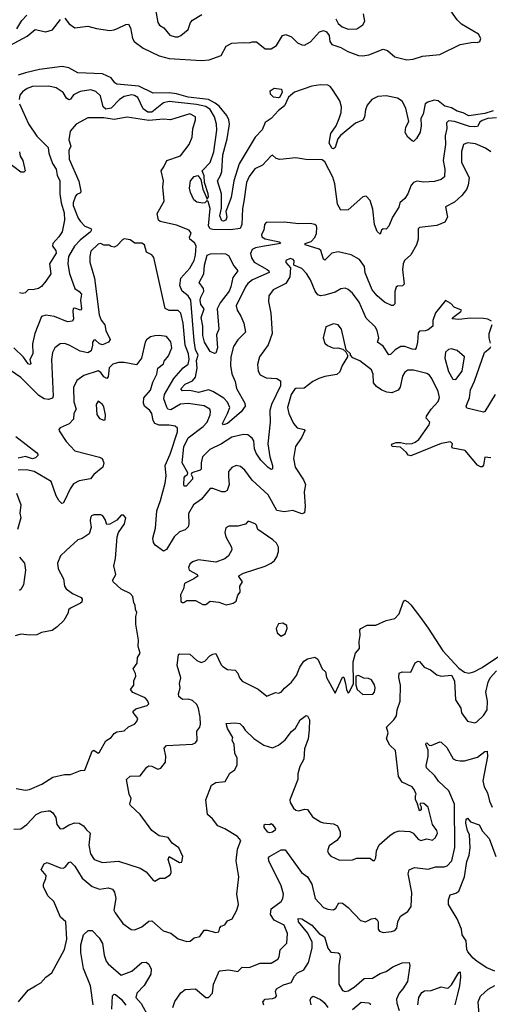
# Model space of a CAD drawing. Extents: x 1690054 to 1842981, y 782881 to 914114.
# Tile 545 of 656: x 1822296 to 1825532, y 833848 to 840625. Entities that reach past the tile are written whole.
import ezdxf

# ---------------------------------------------------------------- set-up
doc = ezdxf.new("R2010")
doc.units = 0

msp = doc.modelspace()

# ---------------------------------------------------------------- linework, layer by layer
at = {"layer": '0CON10XD'}
for points in [[(1822277.4, 840562.6), (1822311.3, 840618.7), (1822344.8, 840655.2)], [(1822605.9, 840635), (1822635.2, 840595), (1822675, 840568.1), (1822765, 840581.1), (1822825, 840563), (1822915, 840551.2), (1822945, 840554), (1822974.3, 840565.7), (1823025, 840591.2), (1823045, 840594), (1823058.9, 840568.9), (1823071.9, 840495), (1823083.8, 840475), (1823145, 840428.2), (1823255.2, 840375.2), (1823325, 840356.5), (1823546.2, 840343.8), (1823599.2, 840349.2), (1823682.2, 840377.8), (1823715, 840442), (1823755, 840463.1), (1823835, 840468), (1823875, 840464.2), (1823895, 840472.5), (1823925, 840472.9), (1823985, 840424.2), (1824025, 840424.3), (1824062.1, 840447.9), (1824103.5, 840516.5), (1824125, 840523.6), (1824165, 840506.5), (1824205.9, 840465.9), (1824235, 840451.5), (1824255, 840449.3), (1824295, 840472.5), (1824357.8, 840542.2), (1824385, 840550.7), (1824405, 840540.7), (1824423, 840515), (1824427.7, 840475), (1824443, 840453), (1824505, 840433.2), (1824551.8, 840405), (1824625, 840377.3), (1824655, 840374.8), (1824697.5, 840382.5), (1824795, 840421.9), (1824825, 840413.2), (1824875, 840368.9), (1824958.8, 840348.8), (1825001.8, 840351.8), (1825065, 840372.9), (1825185, 840385.5), (1825325, 840454.7), (1825415, 840468.8), (1825445, 840466.9), (1825460, 840475), (1825467.5, 840495), (1825451.4, 840525), (1825335, 840593.1), (1825304.2, 840624.2), (1825260.5, 840685)], [(1823230, 840695), (1823245.8, 840605), (1823257.9, 840587.9), (1823287.6, 840567.6), (1823327.8, 840517.8), (1823365, 840505.6), (1823385, 840506.9), (1823403.6, 840516.4), (1823454, 840556), (1823471.4, 840605), (1823485, 840622), (1823549.3, 840660.7)], [(1824470.6, 840630.6), (1824485, 840598.6), (1824512.5, 840575), (1824555, 840559.4), (1824615, 840562), (1824655, 840590), (1824670, 840615), (1824660.6, 840665)], [(1822165, 840411.8), (1822348, 840512), (1822402.4, 840557.6), (1822475, 840541.7), (1822521.7, 840555), (1822577.3, 840625)], [(1822587.9, 840302.1), (1822432.7, 840282.7), (1822335, 840259.7), (1822285, 840243.1)], [(1825552.2, 839997.8), (1825495, 839979.1), (1825385, 839963.6), (1825345, 839983.7), (1825304.9, 839994.9), (1825265, 840017.7), (1825219.4, 840029.4), (1825174.5, 840065), (1825145, 840069.6), (1825102.2, 840057.8), (1825083.8, 840046.2), (1825071.1, 839975), (1825053.7, 839943.7), (1825056.2, 839895), (1825048.8, 839851.2), (1825025, 839807.5), (1825005, 839786.7), (1824995, 839790), (1824965, 839816.7), (1824947.4, 839847.4), (1824950.3, 839885), (1824971.1, 839925), (1824952.2, 840015), (1824925, 840064.7), (1824892.9, 840085), (1824815, 840100.5), (1824758.1, 840095), (1824718.5, 840075), (1824685, 840037.1), (1824672.9, 840005), (1824666.2, 839953.8), (1824655.8, 839934.2), (1824605, 839911.4), (1824502.3, 839827.7), (1824484.1, 839805), (1824465, 839744.2), (1824455, 839736.4), (1824445, 839738.9), (1824424.4, 839775), (1824435, 839841.2), (1824471.8, 839895), (1824493.3, 839945), (1824506.5, 839986.5), (1824509.7, 840025), (1824498.2, 840065), (1824447.8, 840145), (1824431.1, 840165), (1824414.2, 840174.2), (1824365, 840177.1), (1824305, 840167.7), (1824185, 840125.3), (1824145, 840090.4), (1824118, 840032), (1824075, 839999.5), (1824026.3, 839943.7), (1823983, 839917), (1823964.2, 839865.8), (1823915, 839816.9), (1823805, 839632.7), (1823769, 839515), (1823750.1, 839399.9), (1823713.4, 839305), (1823719.6, 839265), (1823712.5, 839245), (1823695, 839237.9), (1823685, 839240.9), (1823671.2, 839275), (1823683.1, 839326.9), (1823683.3, 839425), (1823656.3, 839515), (1823677.4, 839552.6), (1823685, 839580), (1823693.1, 839695), (1823721.9, 839805), (1823738.4, 839905), (1823734.4, 839935), (1823721.2, 839965), (1823668.5, 840028.5), (1823641.2, 840051.2), (1823595, 840075.1), (1823455, 840090.9), (1823375, 840114.7), (1823325, 840121.1), (1823215, 840118.5), (1823115, 840167.4), (1822965, 840179.9), (1822949.5, 840189.5), (1822924.8, 840224.8), (1822865, 840252.7), (1822695, 840259.1), (1822635, 840294), (1822587.9, 840302.1)], [(1825575, 839948.8), (1825515, 839943.9), (1825475, 839931.6), (1825460.9, 839919.1), (1825445, 839889.3), (1825423.8, 839886.2), (1825389, 839889), (1825285, 839924.5), (1825245, 839928.8), (1825231.9, 839915), (1825232.5, 839875), (1825222.7, 839825), (1825223.8, 839765), (1825208.8, 839655), (1825219.5, 839595), (1825216.6, 839543.4), (1825194.6, 839525.4), (1825148.9, 839511.1), (1825075, 839507.4), (1825027.7, 839512.3), (1825003.1, 839505), (1824987.9, 839485), (1824965.3, 839425), (1824944.5, 839395), (1824910.3, 839365), (1824903.4, 839335), (1824858.9, 839265), (1824835, 839202.5), (1824815, 839182.5), (1824794.4, 839185.6), (1824783.5, 839176.5), (1824775, 839147.5), (1824755, 839165.8), (1824735.5, 839215), (1824725, 839320), (1824705, 839380), (1824679.5, 839409.5), (1824655, 839406.2), (1824555, 839316.9), (1824503.3, 839313.3), (1824482.3, 839355), (1824463, 839495), (1824449.7, 839539.7), (1824395, 839645.4), (1824375, 839660.6), (1824262.5, 839662.5), (1824195, 839674.7), (1824085, 839662.8), (1824059.3, 839669.3), (1824035, 839691.1), (1824025, 839687.5), (1823965, 839622.9), (1823912.3, 839597.7), (1823874.1, 839545.9), (1823854.7, 839505), (1823836.6, 839373.4), (1823827.7, 839325), (1823822.6, 839215), (1823811.9, 839188.1), (1823745, 839177.3), (1823625, 839180.2), (1823605.6, 839185.6), (1823593.9, 839205), (1823605.8, 839325), (1823592.3, 839372.3), (1823585, 839380), (1823570, 839365), (1823555, 839361.1), (1823515, 839368.2), (1823494, 839385), (1823469.7, 839435), (1823464.2, 839465), (1823470.5, 839515), (1823494.8, 839545.2), (1823521.3, 839551.3), (1823542.5, 839525), (1823555, 839457.5), (1823585, 839390), (1823593.3, 839405), (1823592.5, 839425), (1823566.5, 839505), (1823565, 839550), (1823551.4, 839585), (1823605, 839640.6), (1823631.4, 839715), (1823651.2, 839865), (1823650, 839905), (1823636.7, 839956.7), (1823605, 840005.5), (1823575, 840026.2), (1823511.5, 840041.5), (1823325, 840062.1), (1823285, 840052.5), (1823205, 839988.4), (1823177.8, 839987.8), (1823145, 840010.4), (1823108.1, 840088.1), (1823085, 840103.9), (1823067.3, 840107.3), (1823014.2, 840095.8), (1822983.2, 840075), (1822925, 840015.8), (1822888.8, 840008.8), (1822870, 840025), (1822850.8, 840100.8), (1822820.8, 840130.8), (1822785, 840142.7), (1822711.4, 840131.4), (1822665, 840107.3), (1822645, 840078.5), (1822635, 840073.5), (1822618.2, 840085), (1822595, 840122.9), (1822546.1, 840156.1), (1822496.9, 840166.9), (1822384.6, 840165.4), (1822347.9, 840152.1), (1822315, 840128.5), (1822296.5, 840105), (1822292.2, 840075)], [(1824075, 840085.7), (1824041.7, 840091.7), (1824021.7, 840111.7), (1824017.5, 840135), (1824046.4, 840153.6), (1824095.8, 840145.8), (1824101.8, 840125), (1824085, 840092.3), (1824075, 840085.7)], [(1822295.5, 840045), (1822357.5, 839907.5), (1822415, 839823.1), (1822491.8, 839745), (1822495.4, 839705), (1822522, 839635), (1822546.8, 839595), (1822554.7, 839555), (1822572.7, 839515), (1822573.3, 839425), (1822582.1, 839365), (1822601.4, 839295), (1822604.7, 839245.3), (1822587.3, 839165), (1822565, 839129.1), (1822524.3, 839085), (1822522.5, 839065), (1822545.4, 839035.4), (1822547.1, 839017.1), (1822500.7, 838945), (1822510, 838875), (1822475.4, 838824.6), (1822445, 838788), (1822426.2, 838775), (1822395, 838766.7), (1822355, 838765.6), (1822333.3, 838745), (1822315, 838739.2), (1822295, 838744)], [(1825534.8, 839714.8), (1825500.1, 839740.1), (1825429.4, 839769.4), (1825375, 839776.7), (1825348.8, 839765), (1825335, 839717.5), (1825332.9, 839645), (1825385.8, 839535), (1825379.4, 839485), (1825368.6, 839455), (1825336.3, 839413.7), (1825285, 839369.1), (1825224.5, 839335.5), (1825237.8, 839265), (1825218.3, 839231.7), (1825165, 839207.3), (1825045.7, 839194.3), (1825035.6, 839184.4), (1825036.1, 839115), (1825024.1, 839075), (1824985, 839007.1), (1824942.6, 838967.4), (1824932.2, 838945), (1824929.1, 838905), (1824939.4, 838805), (1824927.8, 838792.2), (1824895, 838790.6), (1824885, 838784), (1824876, 838754), (1824875, 838670), (1824865, 838657.5), (1824853.3, 838656.7), (1824805, 838680.8), (1824754.7, 838724.8), (1824720, 838765), (1824672.3, 838882.3), (1824666.3, 838925), (1824631.8, 838975), (1824574.5, 839005), (1824485, 839027.6), (1824441.3, 839018.7), (1824395, 838968.8), (1824385, 838976.7), (1824365.8, 839035.8), (1824356.1, 839046.1), (1824260, 839075), (1824260, 839085), (1824301.2, 839098.8), (1824326.2, 839125), (1824335.9, 839154.1), (1824339.2, 839195), (1824338, 839205), (1824325.6, 839215.6), (1824292.5, 839222.5), (1824215, 839218.9), (1824115, 839230), (1823990.6, 839229.4), (1823980, 839215), (1823974, 839175), (1823959.6, 839145), (1823960.8, 839130.8), (1823985, 839117.3), (1824080, 839095), (1824090, 839085), (1823965, 839062.5), (1823916.7, 839053.3), (1823895, 839041.9), (1823883.8, 839015), (1823889.6, 838985), (1823907.5, 838955), (1823998.2, 838905), (1824010, 838895), (1824010.5, 838885), (1823896.7, 838835), (1823865, 838808.8), (1823848, 838785), (1823785.5, 838655), (1823791.8, 838625), (1823816.7, 838585), (1823836.7, 838535), (1823848.2, 838475), (1823795, 838420), (1823766.2, 838375), (1823748.7, 838305), (1823744.7, 838245), (1823753.8, 838186.2), (1823776.7, 838135), (1823786.2, 838085), (1823844.6, 837985), (1823846.6, 837965), (1823820, 837925), (1823725, 837844.6), (1823696.4, 837836.4), (1823691.4, 837845), (1823725, 837914.6), (1823740, 837955), (1823725, 837992.7), (1823700.3, 838020.3), (1823625, 838065.7), (1823595, 838076.7), (1823525, 838058.2), (1823465, 838072.6), (1823415, 838071.1), (1823404.6, 838084.6), (1823433.8, 838115), (1823485, 838139.6), (1823505.2, 838164.8), (1823516.1, 838225), (1823510.8, 838279.2), (1823523, 838315), (1823505.5, 838355.5), (1823496.5, 838415), (1823472.4, 838695), (1823455.3, 838725), (1823412.7, 838755), (1823397.7, 838795), (1823405, 838845.6), (1823466.1, 838913.9), (1823495, 838966.2), (1823505.9, 839004.1), (1823508.6, 839068.6), (1823497.6, 839087.6), (1823466, 839115), (1823462.7, 839127.3), (1823474.2, 839155), (1823460.8, 839175), (1823375, 839209.5), (1823261.1, 839235), (1823250, 839245), (1823241.7, 839291.7), (1823288.5, 839375), (1823280, 839475), (1823284.4, 839515.6), (1823268.1, 839585), (1823288.3, 839611.7), (1823308.5, 839655), (1823402.4, 839687.6), (1823460.9, 839765), (1823483.2, 839815), (1823486.6, 839873.4), (1823505.7, 839935), (1823504, 839955), (1823465, 839976.2), (1823334.1, 839935.9), (1823285, 839939.1), (1823185, 839930.4), (1823035, 839954.8), (1822945, 839937), (1822875, 839948.5), (1822765, 839949.1), (1822683.7, 839906.3), (1822643.3, 839856.7), (1822633.1, 839796.9), (1822647.1, 839755), (1822634.1, 839725), (1822636.7, 839665), (1822703.1, 839513.1), (1822716.9, 839445), (1822715, 839433.3), (1822688.7, 839421.3), (1822679.9, 839410.1), (1822664.8, 839365.2), (1822664.4, 839345), (1822699.3, 839259.3), (1822715, 839236.2), (1822744.6, 839204.6), (1822785, 839188), (1822789.2, 839179.2), (1822782.9, 839165), (1822712.8, 839107.2), (1822673.8, 839065), (1822631.6, 838995), (1822626.9, 838943.1), (1822638.1, 838878.1), (1822675.3, 838775.3), (1822705, 838753.8), (1822721.2, 838735), (1822715.3, 838695), (1822721.1, 838635), (1822715, 838624.4), (1822675, 838638.2), (1822663.8, 838636.2), (1822660.4, 838615), (1822666.5, 838565), (1822659.5, 838550.5), (1822625, 838544.7), (1822535, 838581.4), (1822475, 838591.8), (1822445, 838582), (1822400.4, 838465), (1822385.3, 838394.7), (1822385.9, 838325), (1822366.5, 838285), (1822373.3, 838255), (1822365, 838251.9), (1822355, 838256), (1822321.3, 838301.3), (1822256.7, 838365)], [(1822293.8, 839715), (1822298.8, 839685), (1822316.7, 839655), (1822333.3, 839585), (1822323.9, 839576.1), (1822305, 839574.4), (1822207.6, 839647.6)], [(1825539.1, 838549.1), (1825515, 838564.4), (1825485, 838568.5), (1825395, 838570.5), (1825315, 838560.5), (1825270, 838565), (1825273.3, 838575), (1825330, 838615), (1825333.3, 838625), (1825282.5, 838645), (1825261.7, 838671.7), (1825225, 838692.5), (1825154.1, 838605.9), (1825136.7, 838555), (1825136.2, 838515), (1825105, 838490), (1825085, 838482.5), (1825045, 838480), (1825035, 838470), (1825032, 838405), (1825023.3, 838366.7), (1825015, 838355.6), (1824995, 838356.7), (1824945, 838374.7), (1824915.8, 838374.2), (1824878.2, 838351.8), (1824845, 838319.2), (1824835, 838318), (1824795, 838376.9), (1824757.5, 838405), (1824765.6, 838435), (1824754.4, 838485), (1824739.5, 838509.5), (1824679.1, 838569.1), (1824630.4, 838680.4), (1824585, 838741.9), (1824555, 838767.1), (1824535, 838775.7), (1824505, 838771.9), (1824465, 838749.5), (1824395, 838727.5), (1824365, 838724.6), (1824345, 838731.5), (1824327.9, 838755), (1824295.6, 838835), (1824267.4, 838877.4), (1824235, 838912), (1824180, 838935), (1824183.3, 838965), (1824177.5, 838975), (1824155, 838980), (1824125, 838966.2), (1824125, 838953.3), (1824157.5, 838917.5), (1824153.9, 838855), (1824125, 838807.9), (1824038, 838765), (1824008.6, 838725), (1824006.7, 838685), (1824022.5, 838605), (1824032.7, 838465), (1824003.8, 838386.2), (1823945.6, 838305), (1823931.7, 838251.7), (1823935.8, 838205), (1823949.7, 838179.7), (1823990.3, 838160.3), (1824065, 838155.6), (1824088.3, 838138.3), (1824089.2, 838105), (1824028.5, 837975), (1824015.4, 837934.6), (1824018.5, 837855), (1824003.1, 837705), (1824016.2, 837615), (1824035.4, 837555), (1824035, 837532.5), (1824025, 837528.6), (1824005, 837541.5), (1823953.5, 837593.5), (1823921.2, 837641.2), (1823911, 837671), (1823905.2, 837725.2), (1823895.2, 837745.2), (1823865, 837767.2), (1823835, 837770.6), (1823755, 837750), (1823683.5, 837705), (1823602.8, 837667.2), (1823553.9, 837615), (1823543.8, 837575), (1823545, 837530.8), (1823536.8, 837523.2), (1823479.2, 837505), (1823475.7, 837495), (1823485.4, 837475), (1823485, 837461.2), (1823440, 837415), (1823427.5, 837415), (1823424.3, 837424.3), (1823427, 837473), (1823436.2, 837485), (1823450, 837495), (1823451.4, 837505), (1823414.2, 837575), (1823425.3, 837685), (1823455, 837745.8), (1823558.8, 837825), (1823585, 837854.5), (1823606.7, 837905), (1823608.8, 837928.8), (1823604, 837945), (1823565, 837966.9), (1823455, 837983.3), (1823401, 837979), (1823335, 837939.4), (1823315.6, 837945), (1823307.5, 837957.5), (1823286.7, 838015), (1823292.2, 838045), (1823355, 838154.2), (1823421.1, 838228.9), (1823455, 838254.1), (1823460.6, 838285), (1823456.8, 838325), (1823433.9, 838385), (1823419.3, 838535), (1823404.1, 838604.1), (1823385, 838622.7), (1823323, 838623), (1823297.5, 838637.5), (1823218.7, 838988.7), (1823205.5, 839005.5), (1823168.1, 839025), (1823155, 839076), (1823135, 839087.5), (1823087.4, 839087.4), (1823055, 839110), (1823015, 839116.7), (1823005, 839112.5), (1822965, 839067.5), (1822945, 839060), (1822925, 839062.5), (1822911.7, 839071.7), (1822875, 839072.5), (1822855, 839083.3), (1822835, 839080), (1822785, 839031.2), (1822778.2, 838995), (1822779.2, 838955), (1822809.7, 838845), (1822842.2, 838592.2), (1822856.3, 838556.3), (1822882.5, 838525), (1822889.2, 838485), (1822917.1, 838422.9), (1822906.7, 838405), (1822865, 838386.7), (1822845, 838394.5), (1822815, 838420), (1822805, 838419.2), (1822796.5, 838405), (1822795.9, 838384.1), (1822787.3, 838345), (1822765, 838331.6), (1822712.6, 838342.6), (1822636.2, 838385), (1822605, 838395.6), (1822575, 838394.3), (1822536.9, 838365), (1822520.9, 838335), (1822514, 838286), (1822526.2, 838033.8), (1822520.6, 838019.4), (1822495, 838010.4), (1822465, 838014.6), (1822428, 838038), (1822305, 838160.9), (1822125, 838284.2)], [(1823635, 838326.2), (1823605, 838341.2), (1823567.1, 838405), (1823555, 838450.8), (1823554.8, 838515), (1823544.1, 838575), (1823563.7, 838633.7), (1823542, 838665), (1823536.7, 838695), (1823540.6, 838715), (1823563.3, 838755), (1823558.9, 838775), (1823530.9, 838815), (1823562.8, 838875), (1823565.8, 838935), (1823585.7, 839004.3), (1823607.6, 839012.4), (1823685.8, 839015.8), (1823711.9, 839011.9), (1823731.5, 839001.5), (1823769.6, 838929.6), (1823795.5, 838895), (1823761, 838849), (1823748.9, 838785), (1823736.8, 838755), (1823674, 838675), (1823654.8, 838635.2), (1823664.7, 838495), (1823650.2, 838455), (1823656, 838366), (1823645, 838328.8), (1823635, 838326.2)], [(1825535, 837610), (1825495, 837612.5), (1825485, 837557.5), (1825475, 837546.7), (1825465, 837546), (1825445, 837558.9), (1825358.8, 837658.8), (1825273.3, 837675), (1825268, 837685), (1825271.2, 837705), (1825258.2, 837718.2), (1825195, 837708.1), (1824985, 837621.7), (1824966.5, 837626.5), (1824955.3, 837645), (1824915, 837681.8), (1824858, 837688), (1824853.8, 837695), (1824858.8, 837705), (1824885, 837715.5), (1824915, 837715.4), (1824955, 837705.3), (1824995, 837708.4), (1825015, 837717.5), (1825040.3, 837735), (1825112.7, 837835), (1825115.5, 837855), (1825091.9, 837881.9), (1825093.3, 837895), (1825126.2, 837943.8), (1825173, 837997), (1825182.4, 838025), (1825173.1, 838065), (1825130.7, 838155), (1825115, 838176.8), (1825095, 838189.2), (1825005, 838211.8), (1824965, 838211.9), (1824945, 838198), (1824929.3, 838170.7), (1824911.2, 838095), (1824899.4, 838075), (1824855, 838055.9), (1824820.8, 838060.9), (1824787.1, 838075), (1824749.9, 838099.9), (1824730, 838125), (1824726.8, 838185), (1824715, 838214), (1824635, 838276.7), (1824587, 838297), (1824570, 838315), (1824570, 838325), (1824541.7, 838351.7), (1824508, 838495), (1824485, 838523.3), (1824455, 838531.2), (1824400, 838510), (1824382, 838435), (1824395, 838397.5), (1824412.7, 838382.7), (1824455, 838363.3), (1824483.6, 838366.4), (1824517, 838357), (1824538.3, 838338.3), (1824550, 838315), (1824550, 838305), (1824513.3, 838245), (1824498.3, 838201.7), (1824477.8, 838182.2), (1824395, 838169.2), (1824352.5, 838155), (1824312.5, 838135), (1824251.7, 838088.3), (1824195, 838085.8), (1824185, 838080), (1824163.1, 838045), (1824138.5, 837955), (1824146.9, 837915), (1824178.1, 837845), (1824205, 837815.6), (1824252.5, 837805), (1824256, 837796), (1824235, 837751.2), (1824192.2, 837687.8), (1824179.4, 837605), (1824189.4, 837545), (1824247.8, 837457.7), (1824262.2, 837425), (1824252, 837375), (1824259.6, 837275), (1824255, 837229.2), (1824235, 837223.5), (1824175, 837245.9), (1824115, 837236.2), (1824065, 837246.9), (1824005.2, 837355.2), (1823894.5, 837455), (1823845, 837524.3), (1823815, 837550), (1823785, 837555.6), (1823755, 837542.9), (1823731.5, 837515), (1823731.5, 837478.5), (1823735.4, 837425), (1823723.8, 837385), (1823705.7, 837374.3), (1823685, 837374.3), (1823625, 837398.2), (1823605, 837397.9), (1823545.9, 837324.1), (1823490.7, 837285), (1823457.7, 837225), (1823459.2, 837155), (1823453.8, 837135), (1823435, 837113.1), (1823395, 837099.4), (1823358, 837065), (1823305, 836978), (1823285, 836966.2), (1823227.7, 837007.7), (1823217, 837027), (1823212.5, 837055), (1823230.5, 837125), (1823239.2, 837245), (1823265.2, 837315), (1823297.5, 837435), (1823302.5, 837485), (1823297.4, 837555), (1823330.6, 837635), (1823381.3, 837788.7), (1823382.2, 837812.2), (1823366.2, 837826.2), (1823323.3, 837833.3), (1823255, 837834), (1823225.4, 837845), (1823213.2, 837865), (1823204.6, 837915), (1823190.5, 837935), (1823153.9, 837963.9), (1823146.9, 837985), (1823149, 838021), (1823195.7, 838075), (1823211.3, 838128.7), (1823240, 838185), (1823246.9, 838225), (1823285.5, 838255), (1823290.6, 838275), (1823319.8, 838310.2), (1823341.8, 838365), (1823335, 838406.9), (1823305, 838443.3), (1823255, 838450.6), (1823225, 838448.6), (1823195, 838441.2), (1823168.3, 838421.7), (1823158.8, 838405), (1823133.1, 838295), (1823100, 838250), (1823015, 838266.2), (1822975, 838264.6), (1822935.9, 838254.1), (1822912.2, 838227.8), (1822905, 838167.5), (1822895, 838154.2), (1822875, 838165.5), (1822855.2, 838195.2), (1822835, 838206.7), (1822738, 838175), (1822689.1, 838140.9), (1822665, 838093.3), (1822669.1, 837995), (1822684.7, 837945), (1822667.4, 837915), (1822666.1, 837875), (1822636.5, 837843.5), (1822575.5, 837814.5), (1822566, 837805), (1822566.9, 837795), (1822615, 837720.6), (1822675, 837656.7), (1822845, 837613.3), (1822863.8, 837603.8), (1822875.4, 837575), (1822868.1, 837545), (1822805.7, 837495), (1822784, 837465), (1822705, 837451.5), (1822665, 837429.1), (1822643.4, 837396.6), (1822605, 837312), (1822595, 837298), (1822585, 837295.7), (1822565, 837314.3), (1822546.9, 837346.9), (1822512.7, 837445), (1822396, 837515), (1822342.9, 837527.1), (1822286.3, 837523.7)], [(1825532.9, 838397.1), (1825524.5, 838435), (1825525.3, 838465), (1825545.6, 838525.6)], [(1825295, 838148), (1825337.5, 838205), (1825354, 838305), (1825305, 838348.8), (1825265, 838360), (1825245, 838354), (1825225, 838336.2), (1825220.3, 838295), (1825245, 838203.1), (1825275, 838151.4), (1825295, 838148)], [(1825566.2, 838045), (1825495, 837927.5), (1825484.1, 837924.1), (1825371.5, 837951.5), (1825365.4, 837965), (1825388.5, 838021.5), (1825395, 838076), (1825424, 838136), (1825493.1, 838335), (1825530.3, 838365), (1825535.2, 838375)], [(1822875, 837868), (1822885, 837870), (1822886.2, 837903.8), (1822875, 837958.8), (1822865, 837976.9), (1822835, 837998.8), (1822821.9, 837975), (1822826.8, 837906.8), (1822845, 837880), (1822875, 837868)], [(1822269.4, 837755), (1822411.2, 837645), (1822421.2, 837635), (1822422, 837625), (1822405, 837608.1), (1822385, 837602.5), (1822335, 837619.1), (1822285, 837605.5)], [(1822274.7, 837364.7), (1822303.1, 837285), (1822297.4, 837227.4), (1822304.5, 837195), (1822280.5, 837115)], [(1822272.9, 835332.9), (1822335, 835321.1), (1822364.6, 835325.4), (1822448.2, 835361.8), (1822525, 835410.6), (1822605, 835429.2), (1822645, 835429.2), (1822715, 835457.5), (1822745, 835458.8), (1822795, 835590), (1822805, 835596.7), (1822835, 835576.7), (1822845, 835583.3), (1822888.3, 835661.7), (1822925, 835683.8), (1822945, 835711.2), (1822965, 835722), (1823015, 835728.8), (1823043.6, 835756.4), (1823084.6, 835775.4), (1823102, 835795), (1823108.8, 835815), (1823076.2, 835855), (1823076.2, 835865), (1823095, 835880.8), (1823172.5, 835905), (1823183.8, 835915), (1823175, 835938.8), (1823157.9, 835957.9), (1823073.1, 835993.1), (1823058.8, 836015), (1823081.2, 836045), (1823082, 836075), (1823095.8, 836105), (1823092.5, 836125), (1823076.2, 836156.2), (1823103.3, 836195), (1823105.6, 836235), (1823124, 836265), (1823110, 836310), (1823112.1, 836355), (1823095.6, 836465), (1823094.2, 836515.8), (1823102.5, 836545), (1823092.5, 836565), (1823090, 836595), (1823080.3, 836610.3), (1823073.5, 836655), (1823055, 836674.4), (1822994.5, 836704.5), (1822938, 836755), (1822934.2, 836765), (1822958, 836805), (1822944.3, 836865), (1822954, 836915), (1822966, 837065), (1822976.2, 837095), (1823016.7, 837155), (1823027, 837197), (1823010, 837215), (1822995, 837213.3), (1822965, 837180), (1822915, 837152.5), (1822895, 837150), (1822883.8, 837185), (1822868.6, 837208.6), (1822855, 837216), (1822805, 837217.5), (1822790.7, 837209.3), (1822783.9, 837196.1), (1822780, 837175), (1822788.3, 837128.3), (1822773.4, 837086.6), (1822725.5, 837054.5), (1822695, 837044.3), (1822615, 836972), (1822577.5, 836935), (1822556.9, 836885), (1822560.6, 836845), (1822597.1, 836775), (1822604, 836725), (1822615, 836706.7), (1822660, 836675), (1822718.3, 836648.3), (1822726.4, 836636.4), (1822722.5, 836615), (1822715, 836607.5), (1822645, 836574.2), (1822632, 836562), (1822628.7, 836541.3), (1822599.8, 836490.2), (1822554.7, 836445.3), (1822519.4, 836420.6), (1822445, 836405.6), (1822415, 836391.4), (1822365, 836388.1), (1822305, 836395.7), (1822265, 836382.9)], [(1823715, 836596.7), (1823745, 836603.3), (1823765, 836607.5), (1823785, 836623.3), (1823795.7, 836664.3), (1823811.4, 836685), (1823810, 836725), (1823827.5, 836755), (1823803, 836793), (1823805, 836800), (1823834.2, 836815.8), (1823985, 836864), (1824025, 836883.8), (1824047.7, 836902.3), (1824065, 836927.5), (1824076.7, 836965), (1824076.7, 836995), (1824061.7, 837021.7), (1824036.7, 837045), (1823933.8, 837115), (1823923.8, 837145), (1823915, 837153.8), (1823875, 837170.8), (1823865, 837170), (1823848, 837152), (1823795, 837138.9), (1823735, 837137.5), (1823712.7, 837127.3), (1823707.5, 837095), (1823714.2, 837065.8), (1823752, 836995), (1823754.1, 836975.9), (1823731.2, 836935), (1823705.8, 836914.2), (1823645, 836890), (1823525, 836907.5), (1823485, 836893.8), (1823465, 836876.7), (1823456.1, 836853.9), (1823461.2, 836835), (1823516.7, 836805), (1823520, 836795), (1823494.4, 836775.6), (1823429.2, 836745), (1823421.7, 836708.3), (1823401.2, 836665), (1823403.3, 836636.7), (1823405, 836620), (1823415, 836612.5), (1823425, 836612.5), (1823445, 836627.5), (1823505, 836626.7), (1823555, 836600), (1823575, 836600), (1823605, 836623.3), (1823665, 836616.2), (1823715, 836596.7)], [(1822295.9, 836925.9), (1822328.6, 836885), (1822336, 836835), (1822322.5, 836735), (1822305, 836702), (1822295, 836696)], [(1822255, 835052.7), (1822304.4, 835055.6), (1822344.4, 835085.6), (1822409.2, 835155), (1822445, 835173.3), (1822491.3, 835178.7), (1822505, 835178.6), (1822525, 835166), (1822543.8, 835133.8), (1822552.5, 835085), (1822575, 835054.4), (1822595, 835056.9), (1822637.3, 835082.7), (1822675, 835097.3), (1822705.3, 835095.3), (1822736, 835076), (1822755, 835048), (1822781.2, 835025), (1822772.5, 834942.5), (1822783.4, 834883.4), (1822808, 834845), (1822865, 834823.1), (1822975, 834832.7), (1823125, 834783.8), (1823165, 834759.2), (1823210.8, 834705), (1823225, 834696.2), (1823260, 834715), (1823295, 834716), (1823331.4, 834738.6), (1823336.7, 834755), (1823334.5, 834785), (1823317.5, 834845), (1823324, 834866), (1823395, 834822.5), (1823410, 834825), (1823417.5, 834865), (1823390, 834925), (1823345, 834956.2), (1823316, 834995), (1823256.1, 835006.1), (1823204.5, 835044.5), (1823125, 835154.6), (1823057.5, 835215), (1823054.4, 835225), (1823062.7, 835265), (1823050, 835295), (1823030.8, 835395), (1823055, 835417.5), (1823125, 835420.6), (1823170.9, 835479.1), (1823185, 835488.6), (1823205, 835486.2), (1823245, 835467.1), (1823266.4, 835473.6), (1823298.2, 835515), (1823300, 835555), (1823289.1, 835610.9), (1823305, 835630), (1823485, 835639.1), (1823505, 835646.9), (1823517.5, 835662.5), (1823513.6, 835726.4), (1823535.5, 835754.5), (1823540, 835775), (1823538, 835825), (1823525.5, 835884.5), (1823515, 835910.6), (1823485, 835937.5), (1823455, 835948.1), (1823415, 835945.8), (1823390.8, 835965), (1823387.1, 835985), (1823400, 836025), (1823395.6, 836055), (1823403.4, 836095), (1823378.7, 836178.7), (1823387.5, 836255), (1823395, 836260), (1823465, 836257.1), (1823515, 836213.1), (1823545, 836201.1), (1823569.8, 836210.2), (1823602.5, 836245), (1823625, 836258.6), (1823645, 836262), (1823681.4, 836185), (1823693, 836173), (1823725, 836151.4), (1823776.7, 836146.7), (1823795, 836126.2), (1823807.1, 836095), (1823825, 836070.8), (1823936.6, 836016.6), (1823995, 835968.8), (1824055, 835993.3), (1824075, 835990), (1824095, 835996.7), (1824116.1, 836023.9), (1824164.4, 836065.6), (1824199.8, 836110.2), (1824221.7, 836168.3), (1824250.3, 836209.7), (1824275, 836225.7), (1824325, 836237.1), (1824345, 836223.8), (1824375, 836156.2), (1824398, 836135), (1824405, 836096), (1824465, 835990), (1824515, 836100), (1824525, 836100), (1824536, 836055), (1824542.5, 836015), (1824555, 835990), (1824565, 835997.5), (1824592.5, 836055), (1824589.5, 836205), (1824605, 836263.8), (1824633.3, 836296.7), (1824630.9, 836345), (1824637.8, 836385), (1824635.6, 836424.4), (1824640.8, 836435), (1824685, 836456.9), (1824745, 836458), (1824815, 836490), (1824876.6, 836503.4), (1824904.3, 836535), (1824931.9, 836615), (1824945, 836629.2), (1824965, 836618.5), (1824985, 836596.2), (1825051, 836511), (1825105.8, 836435.8), (1825205, 836279.4), (1825315, 836160.9), (1825355, 836134.7), (1825385, 836126.7), (1825418.5, 836135), (1825476.4, 836165), (1825594.2, 836245.8)], [(1824095, 836382), (1824121.7, 836398.3), (1824136, 836435), (1824133.8, 836455), (1824105, 836472), (1824075, 836466.2), (1824059.2, 836435), (1824066, 836405), (1824095, 836382)], [(1822287.1, 833865), (1822355, 833945.8), (1822405.4, 833974.6), (1822441.2, 833995), (1822476.7, 834035), (1822516.7, 834065), (1822605, 834225.8), (1822619.6, 834295), (1822612.5, 834415), (1822576.5, 834446.5), (1822530.7, 834555), (1822489.5, 834595), (1822458.8, 834655), (1822458.8, 834675), (1822475.7, 834714.3), (1822477.5, 834735), (1822444, 834775), (1822465, 834814), (1822485, 834824.2), (1822575, 834787.3), (1822595, 834785.4), (1822609.4, 834790.6), (1822635, 834824.3), (1822645, 834829.2), (1822675, 834797.8), (1822725.4, 834715), (1822795, 834659.5), (1822845, 834640.8), (1822905, 834649.5), (1822935, 834640), (1822948.7, 834618.7), (1822956.9, 834575), (1822944.5, 834495), (1822953.3, 834476.7), (1823004.6, 834404.6), (1823062.4, 834362.4), (1823085, 834360), (1823105, 834366.8), (1823135, 834381.5), (1823185, 834419.5), (1823205, 834423.1), (1823283.4, 834353.4), (1823335, 834337.1), (1823385, 834298.2), (1823445, 834280.4), (1823468.7, 834281.3), (1823495, 834304), (1823535, 834313.8), (1823565, 834358), (1823585, 834358.9), (1823645, 834341.5), (1823664.3, 834345.7), (1823671.9, 834375), (1823680.8, 834385), (1823706, 834395), (1823725, 834421.2), (1823756.7, 834435), (1823789.2, 834495), (1823801.1, 834535), (1823788.8, 834605), (1823803.8, 834725), (1823784.5, 834835), (1823792.9, 834915), (1823817.5, 834975), (1823793.3, 835003.3), (1823706.3, 835056.3), (1823658.2, 835075), (1823622.2, 835125), (1823586.5, 835155), (1823576, 835255), (1823615.8, 835355), (1823645, 835373.1), (1823709.5, 835380.5), (1823742.2, 835437.8), (1823775, 835461.2), (1823791.1, 835495), (1823790.9, 835540.9), (1823774.4, 835575), (1823771.1, 835635), (1823757.1, 835665), (1823762, 835685), (1823724.2, 835745), (1823715, 835780), (1823775, 835786), (1823809.7, 835779.7), (1823830.6, 835760.6), (1823845.8, 835735), (1823906.5, 835676.5), (1823975, 835632.2), (1824033.4, 835613.4), (1824075, 835632.3), (1824122.3, 835667.7), (1824165.8, 835725), (1824191.7, 835748.3), (1824225, 835804.4), (1824265, 835834.3), (1824275, 835834), (1824287.8, 835805), (1824286.3, 835736.3), (1824280.6, 835675), (1824255.4, 835605), (1824250.5, 835535), (1824223.2, 835485), (1824208.8, 835435), (1824209.4, 835395), (1824153.8, 835255), (1824155.4, 835235.4), (1824178.1, 835198.1), (1824194.6, 835184.6), (1824215, 835178.5), (1824255, 835190), (1824275, 835188.6), (1824308.6, 835138.6), (1824365, 835103.3), (1824385, 835095.6), (1824455, 835090), (1824481.2, 835075), (1824500, 835035), (1824499.4, 835005), (1824476.7, 834975), (1824425, 834938.1), (1824413.2, 834905), (1824419.1, 834885), (1824435, 834867.1), (1824495, 834838.6), (1824585, 834841.8), (1824615, 834852.5), (1824705, 834854), (1824725, 834838), (1824735, 834838), (1824744.2, 834855), (1824748.8, 834905), (1824768, 834945), (1824841.2, 835008.8), (1824870.7, 835029.3), (1824905, 835041.4), (1824977.7, 835037.7), (1825002.5, 835025), (1825036.7, 834985), (1825055, 834976), (1825095, 834987.1), (1825135, 834977.5), (1825155.7, 834995), (1825170, 835025), (1825165, 835043.3), (1825135.7, 835085.7), (1825104.1, 835204.1), (1825075, 835230), (1825055, 835232.5), (1825047.5, 835225), (1825056.4, 835206.4), (1825057.5, 835185), (1825045, 835180), (1825030, 835235), (1825018.8, 835255), (1825017, 835283), (1825022.5, 835295), (1825008.8, 835325), (1824995, 835343.8), (1824927, 835377), (1824900, 835415), (1824879.4, 835595), (1824842, 835632), (1824819.4, 835675), (1824828.6, 835715), (1824819.4, 835755), (1824868.5, 835805), (1824887.2, 835832.8), (1824892.5, 835875), (1824911.3, 835935), (1824914.6, 836045), (1824902.1, 836097.9), (1824905, 836127.5), (1824925, 836136), (1824985, 836133.3), (1825015, 836198), (1825035, 836210), (1825045, 836206.2), (1825078.3, 836168.3), (1825120.5, 836150.5), (1825165, 836115.4), (1825195, 836106.5), (1825265, 836113.1), (1825286.6, 836075), (1825293.8, 835943.8), (1825329.4, 835885), (1825335, 835853.3), (1825375, 835797.5), (1825425, 835785.6), (1825439.1, 835790.9), (1825485.8, 835835), (1825510.5, 835875), (1825513.1, 835935), (1825501.6, 835995), (1825516.7, 836065), (1825530, 836095), (1825575, 836142)], [(1824655, 835980.8), (1824725, 835982.9), (1824736.9, 835995), (1824740.5, 836025), (1824736.3, 836046.3), (1824715, 836080), (1824695, 836089.2), (1824661.5, 836091.5), (1824625, 836111.2), (1824607.5, 836105), (1824606.7, 836045), (1824617.5, 836015), (1824655, 835980.8)], [(1823348.9, 833825), (1823363.4, 833866.6), (1823403.5, 833926.5), (1823435, 833949.5), (1823505, 833954), (1823575, 833894.5), (1823595, 833894), (1823620.8, 833925), (1823629.1, 833985), (1823660.3, 834059.7), (1823665.7, 834074.3), (1823672.7, 834077.3), (1823734.5, 834085.5), (1823796.4, 834073.6), (1823825, 834102.5), (1823875, 834100), (1823949.1, 834130.9), (1824025, 834130), (1824071.2, 834158.8), (1824079.6, 834175), (1824087.5, 834222.5), (1824132.2, 834267.8), (1824138.5, 834335), (1824115, 834392.2), (1824045, 834427.5), (1824020.8, 834465), (1824026, 834504), (1824095, 834554.6), (1824106.1, 834575), (1824109.8, 834605), (1824095, 834662.9), (1824008.5, 834835), (1824007.5, 834855), (1824013.8, 834865), (1824095, 834910), (1824121.4, 834911.4), (1824234.6, 834755), (1824274.2, 834724.2), (1824304.4, 834675), (1824327.1, 834575), (1824384.7, 834514.7), (1824415, 834503.1), (1824455, 834497.5), (1824470, 834510), (1824490, 834545), (1824515, 834544.2), (1824553.8, 834513.8), (1824640, 834425), (1824675, 834414.4), (1824715, 834436.9), (1824739.7, 834439.7), (1824755, 834428), (1824760.6, 834415), (1824761.5, 834365), (1824770.3, 834350.3), (1824795, 834342.1), (1824852.1, 834347.9), (1824875, 834355.7), (1824889.3, 834370.7), (1824896.2, 834415), (1824913.8, 834455), (1824964.4, 834485.6), (1824988.5, 834521.5), (1824992.3, 834617.7), (1824966.7, 834745), (1824975, 834774), (1825011.2, 834788.8), (1825105, 834777.1), (1825155, 834794.6), (1825215, 834794.5), (1825235, 834800.5), (1825267.7, 834835), (1825287.1, 834927.1), (1825285.2, 835225.2), (1825247, 835317), (1825175, 835383.5), (1825149.6, 835419.6), (1825094, 835475), (1825091.4, 835491.4), (1825105.8, 835554.2), (1825105.8, 835595.8), (1825088, 835635), (1825090, 835645), (1825095, 835648), (1825111.2, 835631.2), (1825125, 835628.1), (1825185, 835653.8), (1825195, 835651.2), (1825232.5, 835615), (1825277.7, 835537.7), (1825295, 835527.5), (1825325, 835522.5), (1825355, 835522.9), (1825445, 835548.5), (1825495, 835587.1), (1825509.5, 835589.5), (1825513.6, 835553.6), (1825479.7, 835385), (1825489.1, 835345), (1825512.8, 835302.8), (1825527.1, 835245)], [(1825527.1, 835245), (1825544.8, 835204.8)], [(1824015, 835027.6), (1824003.3, 835033.3), (1823977.5, 835065), (1823977.9, 835082.1), (1823985, 835086.7), (1824015, 835084.4), (1824025, 835091.2), (1824035, 835086), (1824055.9, 835055), (1824052.3, 835045), (1824035, 835032.9), (1824015, 835027.6)], [(1825562.5, 834075), (1825507.8, 834097.8), (1825441.5, 834141.5), (1825414, 834164), (1825378.3, 834208.3), (1825371.4, 834225), (1825366.4, 834285), (1825339.5, 834325), (1825333.3, 834365), (1825303.9, 834435), (1825245.4, 834535), (1825243.8, 834566.2), (1825255, 834600.8), (1825295, 834611.9), (1825315, 834625.7), (1825355, 834724.2), (1825370, 834830), (1825385.9, 834875), (1825393.3, 834925), (1825387.9, 835015), (1825374.8, 835044.8), (1825364.5, 835095), (1825365, 835122.5), (1825375, 835127.8), (1825395, 835103.5), (1825455, 835083.3), (1825479.3, 835039.3), (1825525, 834989.2), (1825570.7, 834865)], [(1823975, 833842), (1823967.1, 833865), (1823985, 833882.9), (1824035, 833887.5), (1824054.5, 833895.5), (1824061.4, 833905), (1824055.6, 833935), (1824060.8, 833955), (1824109.2, 833980.8), (1824161.7, 833998.3), (1824185, 834042.2), (1824205.8, 834065), (1824249.5, 834085), (1824280.9, 834135), (1824307, 834233), (1824307.3, 834275), (1824276.5, 834336.5), (1824214.2, 834415), (1824210.9, 834439.1), (1824235, 834436.6), (1824305, 834392.7), (1824355, 834334.7), (1824392.8, 834312.8), (1824415, 834234.4), (1824435, 834207.1), (1824485, 834202.5), (1824495, 834193.8), (1824500.5, 834175), (1824491.1, 834115), (1824491.5, 833985), (1824515, 833943.1), (1824535, 833936.5), (1824555, 833940), (1824595.6, 833965), (1824665, 834024.6), (1824721.5, 834028.5), (1824775, 834058.5), (1824816.5, 834073.5), (1824861.2, 834105), (1824925, 834132.3), (1824973.3, 834135), (1824977.9, 834115), (1824962.2, 834005), (1824931.5, 833955), (1824904.4, 833925), (1824886.9, 833883.1), (1824888.5, 833855), (1824904.3, 833805.7)], [(1822801.5, 833845), (1822781.9, 833975), (1822734, 834095), (1822716.9, 834205), (1822716.6, 834256.6), (1822735, 834325.7), (1822767.5, 834355), (1822795, 834356.2), (1822842, 834305), (1822865.6, 834265), (1822877.9, 834185), (1822891.5, 834145), (1822905, 834125.6), (1822995, 834047.1), (1823067.1, 834075), (1823135, 834135.7), (1823165, 834138), (1823185, 834123.8), (1823199.3, 834089.3), (1823198.2, 834055), (1823152.2, 833977.8), (1823102.7, 833925), (1823094.5, 833894.5), (1823132.1, 833852.1), (1823185, 833757.5)], [(1825034.3, 833845), (1825040, 833895), (1825060.7, 833929.3), (1825080.7, 833939.3), (1825125, 833941.9), (1825195, 833966.9), (1825235, 833958.8), (1825245, 833962), (1825265, 833982.5), (1825315, 834067.5), (1825325, 834070), (1825326.2, 834035), (1825321.2, 833975), (1825306.8, 833916.8)], [(1825455.6, 833775), (1825447.5, 833865), (1825465.7, 833904.3), (1825517.7, 833952.3), (1825562.1, 833977.9)], [(1822928.8, 833815), (1822934.4, 833905.6), (1822945, 833916.2), (1822955, 833914.2), (1822995, 833883.8), (1823025, 833841.1)], [(1824301.1, 833845), (1824292.9, 833875), (1824299.4, 833895), (1824315, 833902.5), (1824365, 833880.2), (1824390.8, 833860.8), (1824413.9, 833825)], [(1824585, 833810.8), (1824645, 833862.5), (1824695, 833858.6), (1824703.3, 833855), (1824706, 833845)], [(1825306.8, 833916.8), (1825287.1, 833845)]]:
    msp.add_lwpolyline(points, dxfattribs=at)

doc.saveas('drawing.dxf')
